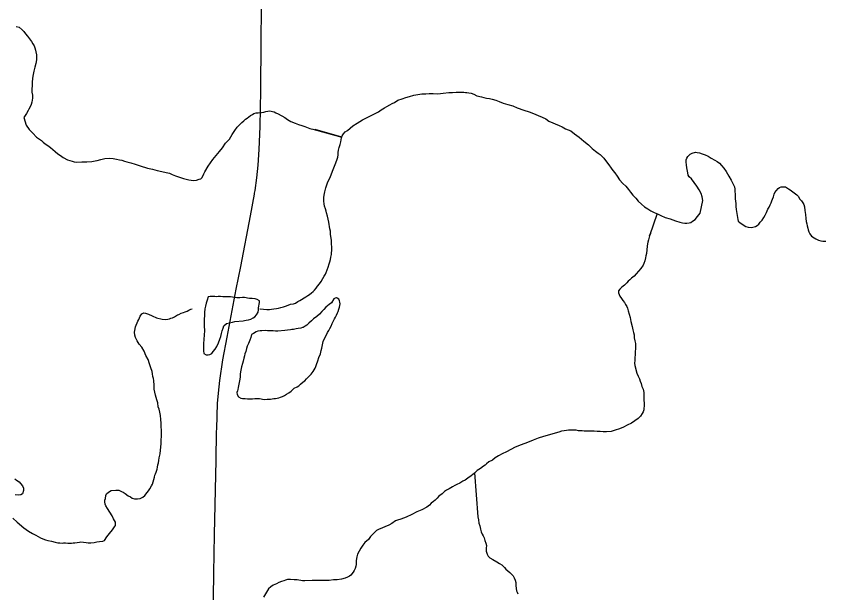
# Model space of a CAD drawing. Extents: x 2.1 to 73.9, y 4 to 26.
# Drawn here: x 44.9145 to 45.4028, y 18.5731 to 18.9212 of the extents above; entities that cross this region are included whole.
import ezdxf

# ---------------------------------------------------------------- set-up
doc = ezdxf.new("R2010")
doc.units = 0
for name, color, linetype in [('GM_X_County_Road', 7, 'Continuous'), ('GM_X_Minor_Lake', 7, 'Continuous'), ('GM_X_Minor_River', 7, 'Continuous')]:
    doc.layers.add(name, color=color, linetype=linetype)

msp = doc.modelspace()

# ---------------------------------------------------------------- linework, layer by layer
at = {"layer": 'GM_X_County_Road'}
for points in [[(45.05843, 18.81378), (45.05852, 18.81427), (45.05882, 18.81594), (45.05993, 18.82363), (45.06074, 18.83135), (45.06135, 18.84066), (45.06181, 18.85464), (45.06221, 18.87639), (45.06253, 18.90591), (45.06275, 18.92611), (45.06299, 18.94139)], [(45.03565, 18.67238), (45.03619, 18.68745), (45.03663, 18.69365), (45.03751, 18.70137), (45.03937, 18.71366), (45.04186, 18.72742), (45.0474, 18.75642), (45.05021, 18.77012), (45.05609, 18.80064), (45.05843, 18.81378)], [(45.03345, 18.55446), (45.03345, 18.55539), (45.03396, 18.58491), (45.03439, 18.60822), (45.03523, 18.65327), (45.03557, 18.67037), (45.03565, 18.67238)]]:
    msp.add_lwpolyline(points, dxfattribs=at)
at = {"layer": 'GM_X_Minor_Lake'}
for points in [[(45.06148, 18.7494), (45.05998, 18.75019), (45.05885, 18.7506), (45.05696, 18.75083), (45.05544, 18.75086), (45.0543, 18.75089), (45.05335, 18.7511), (45.0524, 18.75131), (45.05126, 18.75134), (45.04955, 18.75118), (45.04784, 18.75122), (45.04632, 18.75145), (45.04519, 18.75166), (45.04405, 18.75188), (45.04272, 18.75172), (45.04101, 18.75176), (45.0393, 18.7518), (45.03797, 18.75201), (45.03645, 18.75205), (45.0355, 18.75188), (45.03455, 18.7519), (45.03322, 18.75193), (45.0317, 18.75197), (45.03055, 18.7518), (45.02994, 18.74973), (45.02933, 18.74803), (45.02891, 18.74614), (45.02849, 18.74444), (45.02825, 18.74236), (45.02812, 18.73647), (45.02808, 18.73476), (45.02805, 18.73343), (45.02821, 18.7321), (45.02817, 18.73058), (45.02815, 18.72944), (45.02812, 18.72811), (45.0279, 18.72679), (45.02787, 18.72546), (45.02765, 18.72414), (45.02762, 18.723), (45.02759, 18.72167), (45.02757, 18.72072), (45.02773, 18.7192), (45.02788, 18.71748), (45.02919, 18.71669), (45.03026, 18.71682)], [(45.10779, 18.75117), (45.10715, 18.75103), (45.10637, 18.75048), (45.10499, 18.74823), (45.10345, 18.74712), (45.10248, 18.74639), (45.10151, 18.74546), (45.10034, 18.74415), (45.09917, 18.74285), (45.0978, 18.74136), (45.09606, 18.73988), (45.09413, 18.73841), (45.09296, 18.73729), (45.09122, 18.73581), (45.09005, 18.7347), (45.08909, 18.73415), (45.08774, 18.73323), (45.08748, 18.73317)], [(45.09598, 18.71101), (45.09679, 18.71309), (45.0974, 18.71516), (45.09822, 18.71742), (45.09864, 18.71931), (45.09905, 18.72082), (45.09948, 18.72271), (45.0999, 18.72479), (45.1025, 18.73024), (45.10328, 18.73136), (45.10388, 18.73268), (45.10467, 18.73399), (45.10528, 18.73569), (45.10608, 18.73738), (45.10667, 18.7385), (45.10746, 18.73944), (45.10787, 18.74076), (45.10866, 18.74207), (45.10906, 18.74301), (45.10947, 18.74433), (45.10968, 18.74546), (45.1099, 18.7466), (45.11011, 18.74754), (45.10994, 18.7485), (45.10977, 18.74945), (45.10941, 18.75041), (45.10829, 18.751), (45.10801, 18.75112), (45.10779, 18.75117)], [(45.03026, 18.71682), (45.03053, 18.71685), (45.03148, 18.71702), (45.03263, 18.71757), (45.03342, 18.71888), (45.03478, 18.72018), (45.03577, 18.72186), (45.03677, 18.72393), (45.03758, 18.72619), (45.03819, 18.72789), (45.03861, 18.72959), (45.03903, 18.73129), (45.03944, 18.7328), (45.03985, 18.73431), (45.04159, 18.7356), (45.04332, 18.73613), (45.04523, 18.73647), (45.04656, 18.73682), (45.05152, 18.73727), (45.05247, 18.73744), (45.05343, 18.73761), (45.05476, 18.73796), (45.05629, 18.73831), (45.05764, 18.73904), (45.05861, 18.73977), (45.05958, 18.74089), (45.06076, 18.74258), (45.06079, 18.74391), (45.06082, 18.74504), (45.06103, 18.74618), (45.06125, 18.74731), (45.06146, 18.74826), (45.06148, 18.7494)], [(45.08748, 18.73317), (45.0864, 18.73288), (45.08487, 18.73273), (45.08353, 18.73238), (45.08201, 18.73203), (45.08106, 18.73205), (45.0801, 18.73188), (45.07839, 18.73173), (45.07667, 18.73139), (45.07248, 18.73111), (45.07115, 18.73114), (45.06963, 18.73117), (45.06868, 18.73119), (45.06716, 18.73123), (45.06621, 18.73125), (45.06507, 18.73146), (45.06279, 18.73132), (45.06184, 18.73116), (45.0605, 18.731), (45.05954, 18.73064), (45.05781, 18.72973), (45.05665, 18.72899), (45.05623, 18.72729), (45.05563, 18.7256), (45.05482, 18.72371), (45.05403, 18.72202), (45.05361, 18.72051), (45.05319, 18.71881), (45.05259, 18.71731), (45.05237, 18.71617), (45.05196, 18.71485), (45.05154, 18.71296), (45.05113, 18.71145), (45.0507, 18.70956), (45.05028, 18.70748), (45.04984, 18.70521), (45.04981, 18.7035), (45.04958, 18.70199), (45.04937, 18.70105), (45.04916, 18.7001), (45.04894, 18.69897), (45.04873, 18.69802), (45.04852, 18.69708), (45.04831, 18.69594), (45.04809, 18.695), (45.04788, 18.69405), (45.04805, 18.69291), (45.04877, 18.69137), (45.05028, 18.69058), (45.05122, 18.69037), (45.05274, 18.69033), (45.05426, 18.6903), (45.05597, 18.69026), (45.0573, 18.69023), (45.05864, 18.69039), (45.06016, 18.69036), (45.06149, 18.69033), (45.06243, 18.69012), (45.06338, 18.69009), (45.06471, 18.68987), (45.06604, 18.69003), (45.06718, 18.69001), (45.06813, 18.68999), (45.07004, 18.69032), (45.07119, 18.69049), (45.07309, 18.69083), (45.07424, 18.69118), (45.07539, 18.69153), (45.07655, 18.69227), (45.07771, 18.693), (45.07924, 18.69373), (45.0806, 18.69484), (45.08235, 18.6967), (45.08427, 18.69741), (45.08523, 18.69815), (45.08621, 18.69908), (45.08776, 18.70037), (45.08891, 18.70111), (45.08989, 18.70222), (45.09125, 18.70371), (45.09261, 18.70501), (45.09379, 18.7067), (45.09517, 18.70875), (45.09557, 18.70969), (45.09598, 18.71101)]]:
    msp.add_lwpolyline(points, dxfattribs=at)
at = {"layer": 'GM_X_Minor_River'}
for points in [[(44.91447, 18.91491), (44.91636, 18.91448), (44.91822, 18.91292), (44.91915, 18.91195), (44.92026, 18.9106), (44.92137, 18.90905), (44.92266, 18.9075), (44.92377, 18.90596), (44.92469, 18.90442), (44.92542, 18.90326), (44.92577, 18.90212), (44.92631, 18.90059), (44.92648, 18.89963), (44.92682, 18.89791), (44.92679, 18.8964), (44.92675, 18.89488), (44.92651, 18.8926), (44.92589, 18.89034), (44.92527, 18.88807), (44.92484, 18.88599), (44.92441, 18.88372), (44.92416, 18.88107), (44.92412, 18.87917), (44.92407, 18.87727), (44.92403, 18.87537), (44.92437, 18.87347), (44.92433, 18.87176), (44.9243, 18.87043), (44.92408, 18.8693), (44.92367, 18.86779), (44.92307, 18.86647), (44.92228, 18.86516), (44.92169, 18.86422), (44.9207, 18.86253), (44.91991, 18.86122), (44.91912, 18.8601), (44.92054, 18.85532), (44.92238, 18.85281), (44.92461, 18.85048), (44.92684, 18.84815), (44.92871, 18.84697), (44.92983, 18.84618), (44.93076, 18.84521), (44.93207, 18.84423), (44.93357, 18.84306), (44.93525, 18.84188), (44.93675, 18.84071), (44.93805, 18.83954), (44.93973, 18.83817), (44.94123, 18.837), (44.94291, 18.83582), (44.94554, 18.83444), (44.94705, 18.83402), (44.94837, 18.83361), (44.9495, 18.83321), (44.95121, 18.83317), (44.95426, 18.83329), (44.9573, 18.83322), (44.96016, 18.83354), (44.96226, 18.83387), (44.9634, 18.83403), (44.9657, 18.83474), (44.96818, 18.83526), (44.97066, 18.83558), (44.97312, 18.83534), (44.97521, 18.83491), (44.97691, 18.83449), (44.97842, 18.83427), (44.97993, 18.83366), (44.98144, 18.83325), (44.98371, 18.83263), (44.98635, 18.83181), (44.98937, 18.83079), (44.99391, 18.82955), (44.99693, 18.82891), (44.99976, 18.82809)], [(45.06175, 18.74445), (45.06194, 18.74445), (45.06593, 18.74417), (45.06745, 18.74413), (45.06878, 18.74429), (45.07012, 18.74445), (45.07165, 18.7448), (45.07298, 18.74496), (45.07432, 18.74531), (45.07604, 18.74584), (45.07777, 18.74637), (45.08026, 18.74727), (45.08198, 18.74761), (45.08312, 18.74796), (45.08467, 18.74888), (45.08582, 18.74961), (45.08679, 18.75016), (45.08852, 18.75126), (45.08948, 18.75181), (45.09064, 18.75254), (45.09161, 18.75328), (45.09296, 18.7542), (45.09393, 18.75494), (45.09471, 18.75587), (45.09568, 18.75699), (45.09647, 18.7583), (45.09764, 18.7596), (45.09863, 18.7611), (45.09962, 18.76278), (45.1006, 18.76428), (45.10139, 18.7654), (45.10179, 18.76653), (45.1024, 18.76804), (45.10301, 18.76974), (45.10362, 18.77162), (45.10403, 18.77294), (45.10425, 18.77427), (45.10447, 18.77578), (45.10489, 18.77729), (45.10491, 18.77843), (45.10513, 18.77975), (45.10518, 18.78184), (45.10503, 18.78375), (45.10489, 18.78603), (45.10456, 18.78812), (45.10441, 18.78965), (45.10425, 18.79136), (45.10391, 18.79289), (45.10324, 18.79689), (45.1029, 18.79861), (45.10256, 18.80052), (45.10203, 18.80243), (45.10168, 18.80357), (45.10133, 18.80491), (45.10079, 18.80644), (45.10045, 18.80797), (45.10029, 18.80949), (45.10032, 18.81082), (45.10034, 18.81177), (45.10056, 18.8131), (45.10099, 18.81518), (45.10161, 18.81763), (45.10264, 18.82122), (45.10422, 18.82384), (45.10504, 18.8261), (45.10586, 18.82874), (45.10707, 18.83175), (45.10826, 18.8342), (45.10868, 18.83609), (45.10891, 18.8376), (45.10894, 18.83893), (45.10916, 18.84025), (45.10958, 18.84195), (45.11018, 18.84365), (45.1106, 18.84535), (45.11082, 18.84648), (45.11104, 18.84781), (45.11144, 18.84894), (45.11223, 18.85025), (45.11321, 18.85137), (45.11456, 18.85229), (45.1163, 18.85358), (45.11785, 18.85506), (45.12036, 18.85653), (45.12364, 18.85854), (45.13133, 18.86255), (45.13325, 18.86345), (45.13499, 18.86474), (45.13692, 18.86584), (45.13846, 18.86676), (45.14019, 18.86767), (45.14154, 18.8684), (45.14289, 18.86913), (45.14501, 18.87041), (45.14769, 18.8713), (45.14979, 18.87201), (45.15209, 18.87272), (45.15458, 18.87342), (45.15706, 18.87393), (45.15954, 18.87426), (45.16182, 18.8744)], [(45.16182, 18.8744), (45.16392, 18.87454), (45.16639, 18.87448), (45.16924, 18.87442), (45.17229, 18.87473), (45.17572, 18.87503), (45.178, 18.87517), (45.18028, 18.87531), (45.18199, 18.87527), (45.18351, 18.87524), (45.18485, 18.8754), (45.1858, 18.87519), (45.18674, 18.87517), (45.18788, 18.87495), (45.18921, 18.87473), (45.1909, 18.87412), (45.19278, 18.87313), (45.19543, 18.8725), (45.19694, 18.87209), (45.19864, 18.87167), (45.20035, 18.87144), (45.20205, 18.87102), (45.20413, 18.87041), (45.2062, 18.8696), (45.20865, 18.86879), (45.21149, 18.86796), (45.21451, 18.86714), (45.21714, 18.86594), (45.2211, 18.86452), (45.22431, 18.8635), (45.22695, 18.86249), (45.22978, 18.86128), (45.23222, 18.86028), (45.23429, 18.85928), (45.23616, 18.85791), (45.24238, 18.8553), (45.24426, 18.8545), (45.24632, 18.85312), (45.24952, 18.85191), (45.25177, 18.85015), (45.25457, 18.84819), (45.25737, 18.84585), (45.26017, 18.84351), (45.2624, 18.84137), (45.26427, 18.83981), (45.26595, 18.83844), (45.26726, 18.83765), (45.26819, 18.83668), (45.26931, 18.83551), (45.27096, 18.8332), (45.27245, 18.83146), (45.27373, 18.82953), (45.27484, 18.82798), (45.27595, 18.82663), (45.27743, 18.8247), (45.2789, 18.82238), (45.28094, 18.82025), (45.28261, 18.8185), (45.28428, 18.81656), (45.28557, 18.81502), (45.28686, 18.81309), (45.28872, 18.81134), (45.2902, 18.80959), (45.29206, 18.80765), (45.29393, 18.80609), (45.29599, 18.8049), (45.29786, 18.80372), (45.29974, 18.80273), (45.30182, 18.80192), (45.30389, 18.80093), (45.30633, 18.79973), (45.30935, 18.79891), (45.31275, 18.79769), (45.3152, 18.79688), (45.3169, 18.79646), (45.31823, 18.79624), (45.31956, 18.79621), (45.32089, 18.79637), (45.32185, 18.79673), (45.32301, 18.79746), (45.32455, 18.79856), (45.32592, 18.80024), (45.32749, 18.8023), (45.32918, 18.80986), (45.32885, 18.81214), (45.32814, 18.81425), (45.32705, 18.81636), (45.32558, 18.81867), (45.32391, 18.8208), (45.32225, 18.82293), (45.32095, 18.82429), (45.3204, 18.82525), (45.32005, 18.82659), (45.31989, 18.82773), (45.31955, 18.82964), (45.3194, 18.83154), (45.31906, 18.83307), (45.31909, 18.83439), (45.31949, 18.83552), (45.32008, 18.83646), (45.32145, 18.83795)], [(44.99976, 18.82809), (45.0026, 18.82745), (45.00506, 18.82683), (45.00714, 18.8264), (45.00883, 18.82561), (45.01072, 18.8248), (45.0126, 18.82419), (45.0143, 18.82358), (45.01562, 18.82317), (45.01713, 18.82276), (45.01884, 18.82234), (45.02016, 18.82212), (45.02187, 18.82208), (45.0234, 18.82224), (45.02512, 18.82277), (45.02607, 18.82294), (45.02685, 18.82387), (45.02786, 18.82613), (45.02845, 18.82725), (45.03043, 18.83063), (45.03337, 18.83474), (45.03533, 18.83717), (45.03728, 18.83959), (45.03923, 18.84164), (45.04101, 18.84464), (45.04335, 18.84705), (45.04492, 18.84968), (45.0465, 18.85211), (45.04807, 18.85416), (45.04963, 18.85584), (45.05079, 18.85695), (45.05196, 18.85806), (45.05312, 18.85899), (45.05409, 18.85973), (45.05505, 18.86046), (45.05602, 18.8612), (45.05718, 18.86194), (45.05814, 18.86248), (45.05948, 18.86283), (45.06062, 18.86281), (45.06272, 18.86314), (45.06405, 18.8633), (45.0652, 18.86365), (45.06654, 18.86381), (45.06768, 18.86398), (45.06939, 18.86375), (45.07033, 18.86354), (45.07127, 18.86295), (45.07278, 18.86234), (45.07671, 18.85998), (45.0784, 18.8588), (45.08046, 18.85761), (45.0831, 18.8566), (45.08498, 18.8558), (45.08706, 18.85519), (45.08876, 18.85458), (45.08989, 18.85417), (45.09083, 18.85377), (45.09177, 18.85337), (45.09272, 18.85316), (45.09367, 18.85295), (45.11114, 18.8481), (45.09499, 18.85273)], [(45.32145, 18.83795), (45.32279, 18.83849), (45.3247, 18.83902), (45.32584, 18.83899), (45.32717, 18.83877), (45.32868, 18.83817), (45.33057, 18.83755), (45.33245, 18.83675), (45.33413, 18.83558), (45.33638, 18.8342), (45.33789, 18.8334), (45.33919, 18.83242), (45.34049, 18.83106), (45.34179, 18.82952), (45.34326, 18.82739), (45.34491, 18.8247), (45.34619, 18.8222), (45.34747, 18.81989), (45.34819, 18.81817), (45.34854, 18.81683), (45.3485, 18.81512), (45.34866, 18.81398), (45.34863, 18.81246), (45.34878, 18.81093), (45.34894, 18.8096), (45.3491, 18.80808), (45.34906, 18.80637), (45.34921, 18.80447), (45.35021, 18.79837), (45.35057, 18.79741), (45.3515, 18.79663), (45.35356, 18.79525), (45.35506, 18.79427), (45.35657, 18.79386), (45.35828, 18.79363), (45.35942, 18.79379), (45.36096, 18.79433), (45.36192, 18.79487), (45.36289, 18.79561), (45.36387, 18.79692), (45.36503, 18.79803), (45.36602, 18.79972), (45.36681, 18.80103), (45.36761, 18.80272), (45.36841, 18.80461), (45.3692, 18.80592), (45.3698, 18.80723), (45.3704, 18.80855), (45.37081, 18.80968), (45.37121, 18.81081), (45.37181, 18.81213), (45.37223, 18.81383), (45.37263, 18.81477), (45.37361, 18.81607), (45.37459, 18.81719), (45.37555, 18.81774), (45.37651, 18.8181), (45.37803, 18.81825), (45.37917, 18.81823), (45.38086, 18.81705), (45.3818, 18.81646), (45.38591, 18.81333), (45.38684, 18.81236), (45.38757, 18.81101), (45.38868, 18.80966), (45.3896, 18.8085), (45.39015, 18.80753), (45.3905, 18.8062), (45.39083, 18.80391), (45.39115, 18.80143), (45.39129, 18.79915), (45.39163, 18.79725), (45.39198, 18.79591), (45.39214, 18.79457), (45.39249, 18.79324), (45.39285, 18.79228), (45.3932, 18.79094), (45.39374, 18.78979), (45.39485, 18.78844), (45.39635, 18.78745), (45.39748, 18.78686), (45.39898, 18.78606), (45.40049, 18.78565), (45.40163, 18.78544), (45.40353, 18.78539)], [(45.30165, 18.80199), (45.29695, 18.78855), (45.29756, 18.79005), (45.29695, 18.78855), (45.29633, 18.78609), (45.29592, 18.78477), (45.29571, 18.78383), (45.29548, 18.78231), (45.29519, 18.77795), (45.29478, 18.77663), (45.29456, 18.77531), (45.29414, 18.77342), (45.29354, 18.77191), (45.29313, 18.77097), (45.29176, 18.76891), (45.29039, 18.76723), (45.28883, 18.76575), (45.28766, 18.76426), (45.28611, 18.76296), (45.28514, 18.76203), (45.28417, 18.7613), (45.2832, 18.76018), (45.28184, 18.75888), (45.28029, 18.75758), (45.27912, 18.75647), (45.27833, 18.75535), (45.27831, 18.75421), (45.27902, 18.7521), (45.28013, 18.75075), (45.28087, 18.74959), (45.28179, 18.74843), (45.28252, 18.74709), (45.28326, 18.74593), (45.28361, 18.74497), (45.28415, 18.74325), (45.28467, 18.74134), (45.2852, 18.73924), (45.28571, 18.73695), (45.28641, 18.73389), (45.28693, 18.73179), (45.28728, 18.73027), (45.28762, 18.72893), (45.28777, 18.72703), (45.28811, 18.72512), (45.28846, 18.72359), (45.28842, 18.72207), (45.28858, 18.72055), (45.28834, 18.71866), (45.28831, 18.71695), (45.28807, 18.71486), (45.28803, 18.71334), (45.288, 18.71164), (45.28816, 18.7103), (45.28938, 18.70572), (45.2901, 18.70399), (45.29083, 18.70227), (45.29137, 18.70092), (45.2919, 18.69939), (45.29243, 18.69767), (45.29316, 18.69595), (45.29349, 18.69404), (45.29364, 18.69195), (45.2936, 18.69043), (45.29358, 18.68929), (45.29373, 18.68777), (45.29369, 18.68587), (45.29347, 18.68454), (45.29345, 18.68359), (45.29304, 18.68227), (45.29245, 18.68134), (45.29146, 18.67984), (45.2901, 18.67835), (45.28816, 18.67687), (45.28604, 18.67559), (45.28354, 18.67432), (45.28123, 18.67304), (45.27893, 18.67214), (45.27625, 18.67125), (45.27376, 18.67055), (45.27091, 18.67023), (45.26901, 18.67028), (45.26711, 18.67051), (45.2654, 18.67055), (45.2635, 18.67059), (45.26179, 18.67063), (45.26046, 18.67066), (45.25913, 18.67069), (45.25761, 18.67072), (45.25628, 18.67094), (45.25514, 18.67097), (45.254, 18.67099), (45.25268, 18.67121), (45.25078, 18.67126), (45.24926, 18.67129), (45.24812, 18.67132), (45.24678, 18.67116), (45.24544, 18.67081), (45.24392, 18.67065), (45.2422, 18.67012), (45.23301, 18.66748), (45.22976, 18.66641)], [(44.98467, 18.63032), (44.98599, 18.62991), (44.98694, 18.62989), (44.98789, 18.62987), (44.98941, 18.63003), (44.99095, 18.63075), (44.9923, 18.63186), (44.99368, 18.63373), (44.99446, 18.63466), (44.99524, 18.63578), (44.99624, 18.63766), (44.99683, 18.63879), (44.99724, 18.64011), (44.99765, 18.64143), (44.99807, 18.64294), (44.99828, 18.64407), (44.99868, 18.64501), (44.99908, 18.64595), (44.9997, 18.64784), (44.99991, 18.64897), (45.00013, 18.6503), (45.00054, 18.65162), (45.00076, 18.65294), (45.00099, 18.65465), (45.00142, 18.65692), (45.00166, 18.65919), (45.0019, 18.66109), (45.00213, 18.66317), (45.00219, 18.66564), (45.00223, 18.66735), (45.00227, 18.66925), (45.00232, 18.67133), (45.00217, 18.67324), (45.00203, 18.67552), (45.00189, 18.6778), (45.00175, 18.68008), (45.00123, 18.68218), (45.00089, 18.6839), (45.00035, 18.68543), (45.00002, 18.68772), (44.9995, 18.68963), (44.99915, 18.69097), (44.99861, 18.6925), (44.99827, 18.69422), (44.99793, 18.69612), (44.99797, 18.69783), (44.99782, 18.69936), (44.99765, 18.70031), (44.99767, 18.70126), (44.9975, 18.7024), (44.99715, 18.70374), (44.99681, 18.70527), (44.99665, 18.70679), (44.99594, 18.70889), (44.99504, 18.71138), (44.99415, 18.71387), (44.99288, 18.71637), (44.9918, 18.71905), (44.99033, 18.72137), (44.98885, 18.7233), (44.98756, 18.72523), (44.98666, 18.72715), (44.98612, 18.72868), (44.98597, 18.73039), (44.98618, 18.73153), (44.98661, 18.73361), (44.98802, 18.73718), (44.98861, 18.73812), (44.98901, 18.73906), (44.98942, 18.74019), (44.9904, 18.7415), (44.99155, 18.74204), (44.99269, 18.74183), (44.99439, 18.74122), (44.99664, 18.74022), (44.99928, 18.73902), (45.00269, 18.73837), (45.00477, 18.73814), (45.00611, 18.7383), (45.00706, 18.73846), (45.00802, 18.73882), (45.00898, 18.73918), (45.01013, 18.73973), (45.01187, 18.74083), (45.01283, 18.74118), (45.01417, 18.74191), (45.01551, 18.74226), (45.01666, 18.74281), (45.01781, 18.74316), (45.01877, 18.74371), (45.01993, 18.74425), (45.02073, 18.74446)], [(45.22976, 18.66641), (45.22669, 18.66534), (45.22324, 18.6639), (45.2194, 18.66247), (45.21595, 18.66102), (45.21325, 18.65956), (45.21056, 18.6583), (45.20806, 18.65702), (45.20575, 18.65575), (45.20383, 18.65465), (45.20208, 18.65317), (45.19997, 18.65208), (45.19861, 18.65097), (45.19765, 18.65023), (45.19668, 18.64949), (45.19494, 18.6482), (45.19282, 18.64692), (45.19126, 18.64543), (45.18933, 18.64377), (45.1872, 18.6423), (45.18566, 18.64119), (45.18431, 18.64046), (45.18238, 18.63937), (45.18065, 18.63845), (45.1795, 18.63791), (45.17796, 18.637), (45.17603, 18.6359), (45.1743, 18.63499), (45.17314, 18.63425), (45.17178, 18.63296), (45.16985, 18.63148), (45.16868, 18.63018), (45.16751, 18.62906), (45.16654, 18.62814), (45.16519, 18.62722), (45.16403, 18.6261), (45.16248, 18.62481), (45.15959, 18.62316), (45.15652, 18.6219), (45.15344, 18.62045), (45.14998, 18.61882), (45.14672, 18.61756), (45.14481, 18.61704), (45.14366, 18.61649), (45.14134, 18.61503), (45.13961, 18.61393), (45.13328, 18.61141), (45.13212, 18.61067), (45.13096, 18.60956), (45.12979, 18.60826), (45.12843, 18.60715), (45.12725, 18.60528), (45.12512, 18.60343), (45.12394, 18.60193), (45.12276, 18.60006), (45.12157, 18.59819), (45.12059, 18.5965), (45.12017, 18.5948), (45.11993, 18.59271), (45.1199, 18.5912), (45.11988, 18.59025), (45.11966, 18.58911), (45.11925, 18.58779), (45.11865, 18.58648), (45.11806, 18.58554), (45.11669, 18.58386), (45.11572, 18.58312), (45.11457, 18.58258), (45.11323, 18.58204), (45.11093, 18.58133), (45.10845, 18.58101), (45.10617, 18.58087), (45.1035, 18.58055), (45.09836, 18.58047), (45.09532, 18.58054), (45.09323, 18.58059), (45.08885, 18.58031), (45.08734, 18.58034), (45.08639, 18.58055), (45.08525, 18.58077), (45.08431, 18.58098), (45.08336, 18.581), (45.08241, 18.58102), (45.08013, 18.58107), (45.07842, 18.58111), (45.07727, 18.58076), (45.07612, 18.5804), (45.07478, 18.57986), (45.07324, 18.57933), (45.07171, 18.5786), (45.06979, 18.5777), (45.06824, 18.57678), (45.06689, 18.57548), (45.06392, 18.57042)], [(45.19128, 18.64545), (45.19333, 18.61899), (45.19367, 18.61708), (45.19401, 18.61517), (45.19454, 18.61345), (45.19487, 18.61154), (45.19522, 18.60983), (45.19595, 18.60848), (45.19649, 18.60752), (45.19704, 18.60637), (45.19757, 18.60464), (45.19811, 18.60311), (45.19845, 18.60159), (45.19842, 18.60007), (45.19838, 18.59817), (45.19891, 18.59645), (45.19945, 18.5953), (45.20057, 18.59432), (45.20244, 18.59314), (45.20469, 18.59176), (45.20638, 18.59077), (45.2077, 18.58998), (45.20937, 18.58843), (45.2103, 18.58745), (45.21142, 18.58629), (45.21253, 18.58532), (45.21365, 18.58434), (45.21458, 18.58337), (45.21532, 18.58221), (45.21585, 18.58068), (45.2162, 18.57934), (45.21635, 18.57744), (45.2165, 18.57573), (45.21666, 18.5744), (45.21702, 18.57344), (45.21738, 18.57248)], [(44.91364, 18.64199), (44.91476, 18.6412), (44.91626, 18.64003), (44.91719, 18.63906), (44.9183, 18.6377), (44.91903, 18.63636), (44.91899, 18.63484), (44.91838, 18.63276), (44.91741, 18.63222), (44.91608, 18.63205), (44.91399, 18.63229)], [(44.91253, 18.61808), (44.91514, 18.61574), (44.91925, 18.61242), (44.92205, 18.61027), (44.92449, 18.60888), (44.92637, 18.60789), (44.92787, 18.6071), (44.92919, 18.60631), (44.93069, 18.60571), (44.9322, 18.6051), (44.93371, 18.60469), (44.93579, 18.60426), (44.93806, 18.60364), (44.93976, 18.60322), (44.9409, 18.6032), (44.94223, 18.60317), (44.94319, 18.60334), (44.94433, 18.60331), (44.94565, 18.60309), (44.94698, 18.60306), (44.94793, 18.60304), (44.94889, 18.60321), (44.95003, 18.60318), (44.9527, 18.60369), (44.95365, 18.60386), (44.95517, 18.60364), (44.95687, 18.60341), (44.95801, 18.60338), (44.95954, 18.60335), (44.96163, 18.60349), (44.96335, 18.60383), (44.96488, 18.60418), (44.96678, 18.60432), (44.96793, 18.60468), (44.96931, 18.60693), (44.97088, 18.60898), (44.97264, 18.61103), (44.97401, 18.6129), (44.9746, 18.61384), (44.97445, 18.61574), (44.97336, 18.61785), (44.97245, 18.61958), (44.97116, 18.6217), (44.96969, 18.62401), (44.96878, 18.62555), (44.96823, 18.6267), (44.96808, 18.62804), (44.9681, 18.62899), (44.9685, 18.63012), (44.96873, 18.63182), (44.96914, 18.63295), (44.9703, 18.63388), (44.97184, 18.63479), (44.9747, 18.63511), (44.97565, 18.63509), (44.9766, 18.63506), (44.9781, 18.63427), (44.97923, 18.63386), (44.98035, 18.63308), (44.98223, 18.63171), (44.98354, 18.63111), (44.98467, 18.63032)]]:
    msp.add_lwpolyline(points, dxfattribs=at)

doc.saveas('drawing.dxf')
